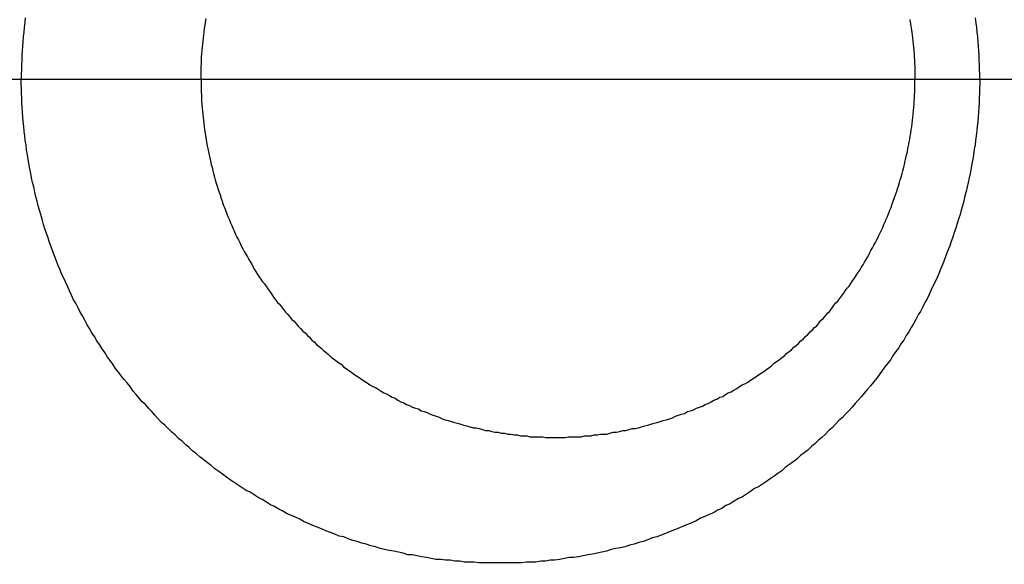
# Model space of a CAD drawing. Header units: millimetres. Extents: x -604189 to 881711, y -381903 to -7297.
# Tile 601 of 656: x -579625.75 to -579614.75, y -163260.54 to -163254.46. Entities that reach past the tile are written whole.
import ezdxf

# ---------------------------------------------------------------- set-up
doc = ezdxf.new("R2010")
doc.units = ezdxf.units.MM
doc.header["$LTSCALE"] = 100
for name, pattern in [('0.5_0.5', [1, 0.5, -0.5]), ('ACAD_ISO04W100', [30.5, 24, -3, 0.5, -3]), ('CENTER', [2, 1.25, -0.25, 0.25, -0.25])]:
    doc.linetypes.add(name, pattern=pattern)
doc.layers.get('Defpoints').update_dxf_attribs({"color": 30})
doc.layers.add('OPIS', color=7, linetype='Continuous')
doc.layers.add('strop osie', color=80, linetype='ACAD_ISO04W100', lineweight=5)
doc.styles.get("Standard").update_dxf_attribs({"font": 'romans.shx', "width": 0.5})
doc.dimstyles.new('1 50', dxfattribs={"dimtxt": 150, "dimasz": 80, "dimexe": 1, "dimexo": 1, "dimgap": 20, "dimtad": 1, "dimdec": 0, "dimlfac": 0.1, "dimtxsty": 'Standard', "dimblk": 'ARCHTICK', "dimcen": 200, "dimclrd": 2, "dimadec": 1, "dimazin": 0, "dimtfac": 1, "dimtdec": 0, "dimtmove": 0, "dimatfit": 3, "dimldrblk": 'ARCHTICK', "dimfxl": 120, "dimfxlon": 1, "dimtfill": 1, "dimarcsym": 0})

# ---------------------------------------------------------------- blocks, each defined once
blk = doc.blocks.new('_ArchTick')
at = {"layer": 'strop osie', "color": 0, "const_width": 0.15}
blk.add_lwpolyline([(-0.5, -0.5), (0.5, 0.5)], dxfattribs=at)
blk = doc.blocks.new('*D3294')
at = {"layer": 'Defpoints', "color": 0, "linetype": 'ByBlock', "lineweight": 5, "transparency": 16777216}
for p in [(-595783.126, -159420.303), (-593748.924, -159420.303), (-552118.935, -179940.303)]:
    blk.add_point(p, dxfattribs=at)
at = {"layer": 'OPIS', "color": 0, "linetype": 'Continuous', "lineweight": -2, "transparency": 16777216}
for p, q in [((-595723.126, -159420.303), (-595784.126, -159420.303)), ((-595723.126, -179940.303), (-595784.126, -179940.303))]:
    blk.add_line(p, q, dxfattribs=at)
at = {"layer": 'OPIS', "color": 2, "lineweight": -2, "transparency": 16777216}
blk.add_line((-595783.126, -179940.303), (-595783.126, -159420.303), dxfattribs=at)
at = {"layer": 'OPIS', "color": 2, "linetype": 'ByBlock', "lineweight": -2, "transparency": 16777216, "xscale": 80, "yscale": 80, "zscale": 80}
for p, rotation in [((-595783.126, -159420.303), 90), ((-595783.126, -179940.303), 270)]:
    blk.add_blockref('_ArchTick', p, dxfattribs=dict(at, rotation=rotation))
at = {"layer": 'OPIS', "color": 0, "linetype": 'ByBlock', "lineweight": 13, "transparency": 16777216, "insert": (-595878.126, -169680.303), "char_height": 150, "attachment_point": 5, "rotation": 90, "bg_fill": 3, "box_fill_scale": 1.1, "bg_fill_color": 256, "bg_fill_true_color": 13158600, "bg_fill_transparency": 0}
blk.add_mtext('2052', dxfattribs=at)

msp = doc.modelspace()

# ---------------------------------------------------------------- dimensions: what is measured, and where the dimension line sits
at = {"layer": 'OPIS', "color": 0, "linetype": 'ByBlock', "lineweight": 13}
dim = msp.add_linear_dim(base=(-595783.126, -159420.303), p1=(-552118.935, -179940.303), p2=(-593748.924, -159420.303), angle=90, dimstyle='1 50', override={"dimtmove": 1, "dimfxl": 60, "dimarcsym": 1}, dxfattribs=at)
dim.commit()
dim.dimension.update_dxf_attribs({"geometry": '*D3294', "text_midpoint": (-595878.126, -169680.303)})

# ---------------------------------------------------------------- next in the draw order: hatches: boundary and pattern name
at = {"layer": 'OPIS', "linetype": '0.5_0.5', "lineweight": 13}
h = msp.add_hatch(dxfattribs=at)
h.set_pattern_fill('ANSI37', color=0, scale=130)
h.set_pattern_definition([(45, (-597218.54, 256668.8), (-291.85832, 291.85832), []), (135, (-597218.54, 256668.8), (-291.85832, -291.85832), [])])
edge = h.paths.add_edge_path(flags=16)
edge.add_line((-570958.916, -168985.281), (-571058.916, -168985.281))
edge.add_line((-571058.916, -168985.281), (-572598.916, -168985.281))
edge.add_line((-572598.916, -168985.281), (-572598.915, -170470.3))
edge.add_line((-572598.915, -170470.3), (-570825.763, -170470.3))
edge.add_arc((-570508.916, -170339.099), 342.937, 180, 202.49364, ccw=False)
edge.add_arc((-570508.916, -170339.099), 342.937, 90, 180, ccw=False)
edge.add_line((-570508.916, -169996.163), (-570508.916, -169764.704))
edge.add_arc((-570058.916, -168985.281), 900, 180, 240, ccw=False)
edge = h.paths.add_edge_path(flags=17)
edge.add_line((-569358.915, -170085.281), (-569358.916, -168985.281))
edge.add_line((-569358.916, -168985.281), (-569358.917, -168985.281))
edge.add_line((-569358.917, -168985.281), (-569958.916, -168985.281))
edge.add_line((-569958.916, -168985.281), (-570058.916, -168985.281))
edge.add_line((-570058.916, -168985.281), (-570058.916, -168925.281))
edge.add_line((-570058.916, -168925.281), (-569958.916, -168925.281))
edge.add_line((-569958.916, -168925.281), (-569958.916, -168865.281))
edge.add_line((-569958.916, -168865.281), (-569358.916, -168865.281))
edge.add_line((-569358.916, -168865.281), (-569358.917, -166865.281))
edge.add_line((-569358.917, -166865.281), (-574098.917, -166865.286))
edge.add_line((-574098.917, -166865.286), (-574098.914, -171970.3))
edge.add_line((-574098.914, -171970.3), (-572608.913, -171970.3))
edge.add_line((-572608.913, -171970.3), (-571504.913, -170590.3))
edge.add_line((-571504.913, -170590.3), (-572718.915, -170590.3))
edge.add_line((-572718.915, -170590.3), (-572718.916, -168865.281))
edge.add_line((-572718.916, -168865.281), (-571058.916, -168865.281))
edge.add_line((-571058.916, -168865.281), (-571058.916, -168925.281))
edge.add_line((-571058.916, -168925.281), (-570958.916, -168925.281))
edge.add_line((-570958.916, -168925.281), (-570958.916, -168985.281))
edge.add_arc((-570058.916, -168985.281), 900, 180, 240)
edge.add_line((-570508.916, -169764.704), (-570508.916, -169996.163))
edge.add_arc((-570508.916, -170339.099), 342.937, 0, 90, ccw=False)
edge.add_arc((-570508.916, -170339.099), 342.937, 208.97989, 360, ccw=False)
edge.add_line((-570808.913, -170505.253), (-570808.913, -171171.086))
edge.add_arc((-570808.913, -171220.3), 49.214, 0, 90, ccw=False)
edge.add_arc((-570808.913, -171220.3), 49.214, 270, 360, ccw=False)
edge.add_line((-570808.913, -171269.514), (-570808.913, -171970.3))
edge.add_line((-570808.913, -171970.3), (-569358.914, -171970.3))
edge.add_line((-569358.914, -171970.3), (-569358.915, -170085.281))
h.paths.add_polyline_path([(-561118.924, -159870.303), (-590334.655, -159870.303), (-590334.655, -161470.303), (-562318.924, -161470.303), (-562318.924, -172095.292), (-561118.924, -172095.291), (-561118.924, -168350.303), (-552073.919, -168350.303), (-552073.92, -167150.303), (-561118.924, -167150.303)])
h.paths.add_polyline_path([(-572856.927, -169813.68), (-569451.07, -169813.68), (-569451.07, -169408.68), (-572856.927, -169408.68)], flags=16)
at = {"layer": 'OPIS', "linetype": 'ByBlock', "lineweight": 15}
h = msp.add_hatch(dxfattribs=at)
h.set_pattern_fill('ANSI37', color=0, scale=80, angle=45)
h.set_pattern_definition([(90, (-298582.96, 32475.8), (-254, 0), []), (180, (-298582.96, 32475.8), (-3e-14, -254), [])])
edge = h.paths.add_edge_path()
edge.add_arc((-579589.086, -167378.931), 50, 0, 90)
edge.add_line((-579589.086, -167328.931), (-579794.086, -167328.93))
edge.add_arc((-579794.086, -167378.93), 50, 89.9996, 180)
edge.add_line((-579844.086, -167378.93), (-579844.086, -167822.93))
edge.add_arc((-579794.086, -167822.93), 50, 180, 270)
edge.add_line((-579794.086, -167872.93), (-579589.085, -167872.931))
edge.add_arc((-579589.086, -167822.931), 50, 270.0014, 360)
edge.add_line((-579539.086, -167822.931), (-579539.086, -167378.931))
edge = h.paths.add_edge_path()
edge.add_arc((-579589.086, -167378.931), 50, 0, 90)
edge.add_line((-579589.086, -167328.931), (-579794.086, -167328.93))
edge.add_arc((-579794.086, -167378.93), 50, 89.9996, 180)
edge.add_line((-579844.086, -167378.93), (-579844.086, -167822.93))
edge.add_arc((-579794.086, -167822.93), 50, 180, 270)
edge.add_line((-579794.086, -167872.93), (-579589.085, -167872.931))
edge.add_arc((-579589.086, -167822.931), 50, 270.0014, 360)
edge.add_line((-579539.086, -167822.931), (-579539.086, -167378.931))
edge = h.paths.add_edge_path()
edge.add_line((-579899.087, -167300.93), (-579424.086, -167300.93))
edge.add_line((-579424.086, -167300.93), (-579424.086, -167900.93))
edge.add_line((-579424.086, -167900.93), (-579898.789, -167900.93))
edge.add_arc((-579899.086, -167892.935), 8, 180, 272.1285, ccw=False)
edge.add_line((-579907.086, -167892.935), (-579907.086, -167308.93))
edge.add_arc((-579899.086, -167308.93), 8, 90.0036, 180, ccw=False)
h.paths.add_polyline_path([(-581519.932, -164217.829), (-581520.004, -164223.092), (-581520.079, -164228.355), (-581520.156, -164233.617), (-581520.235, -164238.88), (-581520.318, -164244.143), (-581520.402, -164249.406), (-581520.489, -164254.669), (-581520.579, -164259.931), (-581520.671, -164265.194), (-581520.766, -164270.457), (-581520.863, -164275.719), (-581520.962, -164280.982), (-581521.064, -164286.244), (-581521.169, -164291.506), (-581521.276, -164296.769), (-581521.386, -164302.031), (-581521.498, -164307.293), (-581521.613, -164312.556), (-581521.73, -164317.818), (-581521.85, -164323.08), (-581521.972, -164328.342), (-581522.097, -164333.604), (-581522.225, -164338.866), (-581522.355, -164344.127), (-581522.488, -164349.389), (-581522.623, -164354.651), (-581522.76, -164359.913), (-581522.901, -164365.174), (-581523.043, -164370.436), (-581523.189, -164375.697), (-581523.337, -164380.958), (-581523.487, -164386.22), (-581523.64, -164391.481), (-581523.795, -164396.742), (-581523.953, -164402.003), (-581874.489, -164402.003), (-581874.664, -164396.198), (-581874.835, -164390.392), (-581875.003, -164384.587), (-581875.168, -164378.781), (-581875.329, -164372.976), (-581875.488, -164367.17), (-581875.643, -164361.364), (-581875.796, -164355.558), (-581875.945, -164349.752), (-581876.092, -164343.946), (-581876.235, -164338.14), (-581876.375, -164332.334), (-581876.512, -164326.527), (-581876.646, -164320.721), (-581876.777, -164314.914), (-581876.904, -164309.108), (-581877.029, -164303.301), (-581877.151, -164297.495), (-581877.269, -164291.688), (-581877.385, -164285.881), (-581877.497, -164280.074), (-581877.606, -164274.267), (-581877.713, -164268.461), (-581877.816, -164262.653), (-581877.916, -164256.846), (-581878.014, -164251.039), (-581878.108, -164245.232), (-581878.199, -164239.425), (-581878.287, -164233.618), (-581878.372, -164227.81), (-581878.454, -164222.003), (-581878.533, -164216.196), (-581878.609, -164210.388), (-581878.682, -164204.581), (-581878.751, -164198.773), (-581878.818, -164192.966), (-581878.881, -164187.158), (-581878.941, -164181.35), (-581878.997, -164175.543), (-581879.051, -164169.735), (-581879.101, -164163.927), (-581879.147, -164158.12), (-581879.191, -164152.312), (-581879.231, -164146.504), (-581879.267, -164140.696), (-581879.301, -164134.888), (-581879.332, -164129.081), (-581879.361, -164123.273), (-581879.388, -164117.465), (-581879.413, -164111.657), (-581879.437, -164105.849), (-581879.459, -164100.041), (-581879.475, -164094.233), (-581879.48, -164088.425), (-581879.472, -164082.617), (-581879.448, -164076.809), (-581879.406, -164071.002), (-581879.347, -164065.194), (-581879.269, -164059.387), (-581879.171, -164053.58), (-581879.054, -164047.773), (-581878.917, -164041.967), (-581878.759, -164036.161), (-581878.581, -164030.356), (-581878.381, -164024.551), (-581878.159, -164018.747), (-581877.914, -164012.944), (-581877.642, -164007.143), (-581877.341, -164001.342), (-581877.009, -163995.544), (-581876.642, -163989.748), (-581876.238, -163983.954), (-581875.795, -163978.163), (-581875.304, -163972.376), (-581874.753, -163966.594), (-581874.129, -163960.82), (-581873.419, -163955.056), (-581872.605, -163949.306), (-581871.67, -163943.574), (-581870.596, -163937.865), (-581869.362, -163932.188), (-581867.941, -163926.557), (-581866.302, -163920.987), (-581864.416, -163915.495), (-581862.246, -163910.11), (-581859.744, -163904.869), (-581856.869, -163899.824), (-581853.582, -163895.036), (-581849.851, -163890.591), (-581845.671, -163886.563), (-581841.105, -163882.977), (-581836.224, -163879.833), (-581831.097, -163877.106), (-581825.784, -163874.761), (-581820.336, -163872.759), (-581814.785, -163871.064), (-581809.154, -163869.636), (-581803.468, -163868.44), (-581797.747, -163867.44), (-581792, -163866.603), (-581786.235, -163865.9), (-581780.458, -163865.297), (-581774.674, -163864.778), (-581768.884, -163864.334), (-581763.088, -163863.958), (-581757.289, -163863.646), (-581751.486, -163863.39), (-581745.681, -163863.186), (-581739.874, -163863.026), (-581734.068, -163862.906), (-581728.26, -163862.819), (-581722.453, -163862.761), (-581716.645, -163862.725), (-581710.837, -163862.707), (-581705.029, -163862.7), (-581699.221, -163862.698), (-581693.958, -163862.699), (-581688.694, -163862.704), (-581683.431, -163862.718), (-581678.167, -163862.744), (-581672.904, -163862.788), (-581667.641, -163862.852), (-581662.379, -163862.942), (-581657.117, -163863.062), (-581651.856, -163863.215), (-581646.596, -163863.407), (-581641.337, -163863.64), (-581636.081, -163863.919), (-581630.828, -163864.249), (-581625.579, -163864.634), (-581620.334, -163865.078), (-581615.096, -163865.587), (-581609.864, -163866.17), (-581604.645, -163866.847), (-581599.442, -163867.642), (-581594.263, -163868.578), (-581589.115, -163869.676), (-581584.013, -163870.965), (-581578.971, -163872.474), (-581574.009, -163874.23), (-581569.153, -163876.259), (-581564.436, -163878.591), (-581559.896, -163881.253), (-581555.585, -163884.268), (-581551.554, -163887.652), (-581547.857, -163891.394), (-581544.534, -163895.471), (-581541.574, -163899.824), (-581538.952, -163904.387), (-581536.64, -163909.114), (-581534.606, -163913.968), (-581532.817, -163918.918), (-581531.241, -163923.939), (-581529.854, -163929.016), (-581528.636, -163934.137), (-581527.564, -163939.29), (-581526.619, -163944.467), (-581525.784, -163949.663), (-581525.048, -163954.875), (-581524.397, -163960.099), (-581523.818, -163965.33), (-581523.302, -163970.568), (-581522.84, -163975.811), (-581522.421, -163981.058), (-581522.037, -163986.308), (-581521.685, -163991.559), (-581521.363, -163996.813), (-581521.067, -164002.068), (-581520.796, -164007.324), (-581520.549, -164012.582), (-581520.322, -164017.84), (-581520.116, -164023.1), (-581519.928, -164028.36), (-581519.759, -164033.621), (-581519.607, -164038.882), (-581519.472, -164044.144), (-581519.354, -164049.406), (-581519.252, -164054.668), (-581519.166, -164059.931), (-581519.096, -164065.194), (-581519.041, -164070.457), (-581519.001, -164075.72), (-581518.976, -164080.984), (-581518.964, -164086.247), (-581518.964, -164091.51), (-581518.974, -164096.774), (-581518.991, -164102.037), (-581519.012, -164107.301), (-581519.034, -164112.564), (-581519.057, -164117.828), (-581519.081, -164123.091), (-581519.107, -164128.354), (-581519.135, -164133.618), (-581519.165, -164138.881), (-581519.197, -164144.144), (-581519.232, -164149.408), (-581519.269, -164154.671), (-581519.31, -164159.934), (-581519.353, -164165.198), (-581519.399, -164170.461), (-581519.447, -164175.724), (-581519.498, -164180.987), (-581519.552, -164186.25), (-581519.609, -164191.513), (-581519.668, -164196.777), (-581519.73, -164202.04), (-581519.795, -164207.303), (-581519.862, -164212.566)])
h.paths.add_polyline_path([(-582118.924, -164407.051), (-579418.924, -164407.051), (-579418.924, -162910.783), (-582118.924, -162910.783)])
h.paths.add_polyline_path([(-581950.717, -164839.225), (-581944.91, -164839.127), (-581939.103, -164839.033), (-581933.295, -164838.942), (-581927.488, -164838.854), (-581921.681, -164838.769), (-581915.873, -164838.687), (-581910.066, -164838.608), (-581904.259, -164838.532), (-581898.451, -164838.459), (-581892.644, -164838.39), (-581886.836, -164838.323), (-581881.028, -164838.26), (-581875.221, -164838.2), (-581869.413, -164838.144), (-581863.605, -164838.09), (-581857.798, -164838.04), (-581851.99, -164837.994), (-581846.182, -164837.95), (-581840.374, -164837.91), (-581834.567, -164837.874), (-581828.759, -164837.84), (-581822.951, -164837.809), (-581817.143, -164837.78), (-581811.335, -164837.753), (-581805.527, -164837.728), (-581799.719, -164837.704), (-581793.912, -164837.682), (-581788.104, -164837.666), (-581782.296, -164837.661), (-581776.488, -164837.669), (-581770.68, -164837.693), (-581764.872, -164837.735), (-581759.065, -164837.794), (-581753.257, -164837.872), (-581747.45, -164837.97), (-581741.643, -164838.087), (-581735.837, -164838.224), (-581730.031, -164838.382), (-581724.226, -164838.56), (-581718.422, -164838.76), (-581712.618, -164838.982), (-581706.815, -164839.227), (-581701.013, -164839.499), (-581695.213, -164839.8), (-581689.415, -164840.132), (-581683.618, -164840.499), (-581677.825, -164840.903), (-581672.034, -164841.346), (-581666.246, -164841.837), (-581660.465, -164842.388), (-581654.691, -164843.012), (-581648.927, -164843.722), (-581643.176, -164844.536), (-581637.444, -164845.471), (-581631.736, -164846.545), (-581626.059, -164847.779), (-581620.428, -164849.2), (-581614.858, -164850.839), (-581609.366, -164852.725), (-581603.98, -164854.895), (-581598.739, -164857.397), (-581593.694, -164860.272), (-581588.906, -164863.559), (-581584.462, -164867.29), (-581580.433, -164871.47), (-581576.847, -164876.036), (-581573.704, -164880.917), (-581570.976, -164886.044), (-581568.631, -164891.357), (-581566.63, -164896.805), (-581564.934, -164902.356), (-581563.507, -164907.987), (-581562.31, -164913.673), (-581561.31, -164919.394), (-581560.474, -164925.141), (-581559.77, -164930.906), (-581559.168, -164936.683), (-581558.648, -164942.467), (-581558.204, -164948.257), (-581557.829, -164954.053), (-581557.516, -164959.852), (-581557.261, -164965.655), (-581557.056, -164971.46), (-581556.897, -164977.267), (-581556.776, -164983.073), (-581556.69, -164988.881), (-581556.631, -164994.688), (-581556.596, -165000.496), (-581556.577, -165006.304), (-581556.57, -165012.112), (-581556.569, -165017.92), (-581556.57, -165023.183), (-581556.575, -165028.447), (-581556.588, -165033.71), (-581556.615, -165038.974), (-581556.658, -165044.237), (-581556.723, -165049.5), (-581556.813, -165054.762), (-581556.932, -165060.024), (-581557.086, -165065.285), (-581557.277, -165070.545), (-581557.51, -165075.804), (-581557.79, -165081.06), (-581558.119, -165086.313), (-581558.504, -165091.562), (-581558.949, -165096.807), (-581559.458, -165102.045), (-581560.04, -165107.276), (-581560.717, -165112.496), (-581561.513, -165117.699), (-581562.448, -165122.878), (-581563.547, -165128.026), (-581564.836, -165133.128), (-581566.345, -165138.17), (-581568.1, -165143.132), (-581570.129, -165147.988), (-581572.461, -165152.705), (-581575.123, -165157.245), (-581578.139, -165161.556), (-581581.522, -165165.587), (-581585.265, -165169.284), (-581589.342, -165172.607), (-581593.694, -165175.567), (-581598.257, -165178.189), (-581602.985, -165180.501), (-581607.838, -165182.535), (-581612.788, -165184.324), (-581617.81, -165185.9), (-581622.887, -165187.287), (-581628.007, -165188.505), (-581633.16, -165189.577), (-581638.337, -165190.522), (-581643.534, -165191.357), (-581648.746, -165192.093), (-581653.969, -165192.744), (-581659.201, -165193.323), (-581664.439, -165193.839), (-581669.682, -165194.301), (-581674.929, -165194.72), (-581680.178, -165195.104), (-581685.43, -165195.456), (-581690.683, -165195.778), (-581695.938, -165196.074), (-581701.195, -165196.345), (-581706.452, -165196.592), (-581711.711, -165196.819), (-581716.97, -165197.025), (-581722.23, -165197.213), (-581727.491, -165197.382), (-581732.752, -165197.534), (-581738.014, -165197.669), (-581743.276, -165197.787), (-581748.539, -165197.889), (-581753.801, -165197.975), (-581759.064, -165198.045), (-581764.327, -165198.1), (-581769.591, -165198.14), (-581774.854, -165198.165), (-581780.118, -165198.177), (-581785.381, -165198.177), (-581790.644, -165198.167), (-581795.908, -165198.15), (-581801.171, -165198.129), (-581806.435, -165198.107), (-581811.698, -165198.084), (-581816.961, -165198.06), (-581822.225, -165198.034), (-581827.488, -165198.006), (-581832.752, -165197.976), (-581838.015, -165197.944), (-581843.278, -165197.909), (-581848.541, -165197.872), (-581853.805, -165197.831), (-581859.068, -165197.788), (-581864.331, -165197.742), (-581869.594, -165197.694), (-581874.858, -165197.643), (-581880.121, -165197.589), (-581885.384, -165197.532), (-581890.647, -165197.473), (-581895.91, -165197.411), (-581901.173, -165197.346), (-581906.436, -165197.279), (-581911.699, -165197.209), (-581916.962, -165197.137), (-581922.225, -165197.062), (-581927.488, -165196.985), (-581932.751, -165196.906), (-581938.014, -165196.823), (-581943.276, -165196.739), (-581948.539, -165196.652), (-581953.802, -165196.562), (-581959.064, -165196.47), (-581964.327, -165196.375), (-581969.59, -165196.278), (-581974.852, -165196.179), (-581980.115, -165196.077), (-581985.377, -165195.972), (-581990.639, -165195.865), (-581995.902, -165195.755), (-582001.164, -165195.643), (-582006.426, -165195.528), (-582011.688, -165195.411), (-582016.95, -165195.291), (-582022.212, -165195.169), (-582027.474, -165195.044), (-582032.736, -165194.916), (-582037.998, -165194.786), (-582043.26, -165194.653), (-582048.521, -165194.518), (-582053.783, -165194.381), (-582059.045, -165194.24), (-582064.306, -165194.098), (-582069.568, -165193.952), (-582074.829, -165193.804), (-582080.09, -165193.654), (-582085.351, -165193.501), (-582090.613, -165193.346), (-582095.874, -165193.188), (-582095.874, -164842.652), (-582090.068, -164842.477), (-582084.263, -164842.306), (-582078.457, -164842.138), (-582072.652, -164841.973), (-582066.846, -164841.812), (-582061.04, -164841.653), (-582055.235, -164841.498), (-582049.429, -164841.345), (-582043.623, -164841.196), (-582037.817, -164841.049), (-582032.01, -164840.906), (-582026.204, -164840.766), (-582020.398, -164840.629), (-582014.591, -164840.495), (-582008.785, -164840.364), (-582002.978, -164840.237), (-581997.172, -164840.112), (-581991.365, -164839.99), (-581985.558, -164839.872), (-581979.752, -164839.756), (-581973.945, -164839.644), (-581968.138, -164839.535), (-581962.331, -164839.428), (-581956.524, -164839.325)])
edge = h.paths.add_edge_path()
edge.add_arc((-581748.924, -162268.543), 50, 0, 90.0004)
edge.add_line((-581748.924, -162218.543), (-581953.924, -162218.545))
edge.add_arc((-581953.924, -162268.545), 50, 90.0009, 180)
edge.add_line((-582003.924, -162268.545), (-582003.924, -162712.545))
edge.add_arc((-581953.924, -162712.545), 50, 180, 270.0022)
edge.add_line((-581953.922, -162762.545), (-581748.923, -162762.543))
edge.add_arc((-581748.924, -162712.543), 50, 270.0009, 360)
edge.add_line((-581698.924, -162712.543), (-581698.924, -162268.543))
edge = h.paths.add_edge_path()
edge.add_arc((-581748.924, -161668.543), 50, 0, 90.0004)
edge.add_line((-581748.924, -161618.543), (-581953.924, -161618.545))
edge.add_arc((-581953.924, -161668.545), 50, 90.0009, 180)
edge.add_line((-582003.924, -161668.545), (-582003.924, -162112.545))
edge.add_arc((-581953.924, -162112.545), 50, 180, 270.0022)
edge.add_line((-581953.922, -162162.545), (-581748.923, -162162.543))
edge.add_arc((-581748.924, -162112.543), 50, 270.0009, 360)
edge.add_line((-581698.924, -162112.543), (-581698.924, -161668.543))
h.paths.add_polyline_path([(-582118.924, -162790.543), (-579418.924, -162790.543), (-579418.924, -161590.543), (-582118.924, -161590.543)])
edge = h.paths.add_edge_path()
edge.add_arc((-579794.086, -168270.003), 50, 89.9996, 180)
edge.add_line((-579844.086, -168270.003), (-579844.086, -168714.003))
edge.add_arc((-579794.086, -168714.003), 50, 180, 270)
edge.add_line((-579794.086, -168764.003), (-579589.085, -168764.004))
edge.add_arc((-579589.086, -168714.004), 50, 270.0014, 360)
edge.add_line((-579539.086, -168714.004), (-579539.086, -168270.004))
edge.add_arc((-579589.086, -168270.004), 50, 0, 90)
edge.add_line((-579589.086, -168220.004), (-579794.086, -168220.003))
edge = h.paths.add_edge_path()
edge.add_arc((-579589.086, -169161.078), 50, 0, 90)
edge.add_line((-579589.086, -169111.078), (-579794.086, -169111.076))
edge.add_arc((-579794.086, -169161.076), 50, 89.9996, 180)
edge.add_line((-579844.086, -169161.076), (-579844.086, -169605.076))
edge.add_arc((-579794.086, -169605.076), 50, 180, 270)
edge.add_line((-579794.086, -169655.076), (-579589.085, -169655.078))
edge.add_arc((-579589.086, -169605.078), 50, 270.0014, 360)
edge.add_line((-579539.086, -169605.078), (-579539.086, -169161.078))
edge = h.paths.add_edge_path()
edge.add_arc((-579794.086, -170052.15), 50, 89.9996, 180)
edge.add_line((-579844.086, -170052.15), (-579844.086, -170496.15))
edge.add_arc((-579794.086, -170496.15), 50, 180, 270)
edge.add_line((-579794.086, -170546.15), (-579589.085, -170546.151))
edge.add_arc((-579589.086, -170496.151), 50, 270.0014, 360)
edge.add_line((-579539.086, -170496.151), (-579539.086, -170052.151))
edge.add_arc((-579589.086, -170052.151), 50, 0, 90)
edge.add_line((-579589.086, -170002.151), (-579794.086, -170002.15))
edge = h.paths.add_edge_path()
edge.add_arc((-579794.086, -170943.223), 50, 89.9996, 180)
edge.add_line((-579844.086, -170943.223), (-579844.086, -171387.223))
edge.add_arc((-579794.086, -171387.223), 50, 180, 270)
edge.add_line((-579794.086, -171437.223), (-579589.085, -171437.224))
edge.add_arc((-579589.086, -171387.224), 50, 270.0014, 360)
edge.add_line((-579539.086, -171387.224), (-579539.086, -170943.224))
edge.add_arc((-579589.086, -170943.224), 50, 0, 90)
edge.add_line((-579589.086, -170893.224), (-579794.086, -170893.223))
h.paths.add_polyline_path([(-579418.924, -164527.291), (-582118.924, -164527.291), (-582118.924, -171970.3), (-579418.924, -171970.3)])

# ---------------------------------------------------------------- next in the draw order: linework, layer by layer
at = {"color": 0}
for points in [[(-579625.691, -163254.436, 0), (-579625.697, -163254.486, 0), (-579625.703, -163254.546, 0), (-579625.709, -163254.596, 0), (-579625.714, -163254.646, 0), (-579625.718, -163254.706, 0), (-579625.722, -163254.756, 0), (-579625.726, -163254.806, 0), (-579625.729, -163254.856, 0), (-579625.731, -163254.916, 0), (-579625.733, -163254.966, 0), (-579625.735, -163255.016, 0), (-579625.736, -163255.066, 0), (-579625.736, -163255.126, 0)], [(-579623.728, -163255.126, 0), (-579623.728, -163255.086, 0), (-579623.728, -163255.056, 0), (-579623.727, -163255.016, 0), (-579623.726, -163254.986, 0), (-579623.724, -163254.946, 0), (-579623.723, -163254.906, 0), (-579623.721, -163254.876, 0), (-579623.718, -163254.836, 0), (-579623.715, -163254.806, 0), (-579623.712, -163254.766, 0), (-579623.709, -163254.736, 0), (-579623.705, -163254.696, 0), (-579623.701, -163254.666, 0), (-579623.697, -163254.626, 0), (-579623.693, -163254.596, 0), (-579623.688, -163254.556, 0), (-579623.682, -163254.516, 0), (-579623.677, -163254.486, 0), (-579623.671, -163254.446, 0)], [(-579615.81, -163254.456, 0), (-579615.804, -163254.486, 0), (-579615.798, -163254.526, 0), (-579615.793, -163254.556, 0), (-579615.788, -163254.596, 0), (-579615.783, -163254.626, 0), (-579615.779, -163254.666, 0), (-579615.775, -163254.696, 0), (-579615.771, -163254.736, 0), (-579615.768, -163254.766, 0), (-579615.765, -163254.806, 0), (-579615.762, -163254.836, 0), (-579615.76, -163254.876, 0), (-579615.757, -163254.906, 0), (-579615.756, -163254.946, 0), (-579615.754, -163254.986, 0), (-579615.753, -163255.016, 0), (-579615.752, -163255.056, 0), (-579615.752, -163255.086, 0), (-579615.752, -163255.126, 0)], [(-579615.027, -163255.126, 0), (-579615.028, -163255.066, 0), (-579615.029, -163255.016, 0), (-579615.03, -163254.966, 0), (-579615.033, -163254.916, 0), (-579615.035, -163254.856, 0), (-579615.038, -163254.806, 0), (-579615.042, -163254.756, 0), (-579615.046, -163254.706, 0), (-579615.051, -163254.646, 0), (-579615.056, -163254.596, 0), (-579615.061, -163254.546, 0), (-579615.068, -163254.496, 0), (-579615.074, -163254.436, 0)], [(-579615.027, -163255.126, 0), (-579615.028, -163255.176, 0), (-579615.029, -163255.226, 0), (-579615.03, -163255.276, 0), (-579615.033, -163255.336, 0), (-579615.035, -163255.386, 0), (-579615.038, -163255.436, 0), (-579615.042, -163255.486, 0), (-579615.046, -163255.546, 0), (-579615.051, -163255.596, 0), (-579615.056, -163255.646, 0), (-579615.061, -163255.696, 0), (-579615.068, -163255.756, 0), (-579615.074, -163255.806, 0), (-579615.081, -163255.856, 0), (-579615.089, -163255.906, 0), (-579615.097, -163255.966, 0), (-579615.106, -163256.016, 0), (-579615.115, -163256.066, 0), (-579615.125, -163256.116, 0), (-579615.135, -163256.176, 0), (-579615.145, -163256.226, 0), (-579615.157, -163256.276, 0), (-579615.168, -163256.326, 0), (-579615.18, -163256.376, 0), (-579615.193, -163256.426, 0), (-579615.206, -163256.486, 0), (-579615.22, -163256.536, 0), (-579615.234, -163256.586, 0), (-579615.248, -163256.636, 0), (-579615.264, -163256.686, 0), (-579615.279, -163256.736, 0), (-579615.295, -163256.786, 0), (-579615.312, -163256.836, 0), (-579615.329, -163256.886, 0), (-579615.346, -163256.936, 0), (-579615.364, -163256.986, 0), (-579615.383, -163257.036, 0), (-579615.402, -163257.086, 0), (-579615.421, -163257.136, 0), (-579615.441, -163257.186, 0), (-579615.461, -163257.236, 0), (-579615.482, -163257.286, 0), (-579615.503, -163257.336, 0), (-579615.525, -163257.386, 0), (-579615.547, -163257.426, 0), (-579615.57, -163257.476, 0), (-579615.593, -163257.526, 0), (-579615.617, -163257.576, 0), (-579615.641, -163257.616, 0), (-579615.665, -163257.666, 0), (-579615.69, -163257.716, 0), (-579615.716, -163257.756, 0), (-579615.742, -163257.806, 0), (-579615.768, -163257.856, 0), (-579615.795, -163257.896, 0), (-579615.822, -163257.946, 0), (-579615.85, -163257.986, 0), (-579615.878, -163258.036, 0), (-579615.906, -163258.076, 0), (-579615.935, -163258.126, 0), (-579615.965, -163258.166, 0), (-579615.995, -163258.206, 0), (-579616.025, -163258.256, 0), (-579616.056, -163258.296, 0), (-579616.087, -163258.336, 0), (-579616.118, -163258.376, 0), (-579616.15, -163258.426, 0), (-579616.183, -163258.466, 0), (-579616.215, -163258.506, 0), (-579616.248, -163258.546, 0), (-579616.282, -163258.586, 0), (-579616.316, -163258.626, 0), (-579616.35, -163258.666, 0), (-579616.385, -163258.706, 0), (-579616.42, -163258.746, 0), (-579616.455, -163258.786, 0), (-579616.491, -163258.826, 0), (-579616.527, -163258.866, 0), (-579616.564, -163258.906, 0), (-579616.601, -163258.936, 0), (-579616.638, -163258.976, 0), (-579616.676, -163259.016, 0), (-579616.714, -163259.046, 0), (-579616.752, -163259.086, 0), (-579616.791, -163259.126, 0), (-579616.83, -163259.156, 0), (-579616.87, -163259.196, 0), (-579616.909, -163259.226, 0), (-579616.949, -163259.266, 0), (-579616.99, -163259.296, 0), (-579617.031, -163259.326, 0), (-579617.072, -163259.366, 0), (-579617.113, -163259.396, 0), (-579617.155, -163259.426, 0), (-579617.197, -163259.456, 0), (-579617.239, -163259.496, 0), (-579617.282, -163259.526, 0), (-579617.325, -163259.556, 0), (-579617.368, -163259.586, 0), (-579617.412, -163259.616, 0), (-579617.456, -163259.646, 0), (-579617.5, -163259.676, 0), (-579617.545, -163259.696, 0), (-579617.589, -163259.726, 0), (-579617.634, -163259.756, 0), (-579617.68, -163259.786, 0), (-579617.725, -163259.806, 0), (-579617.771, -163259.836, 0), (-579617.817, -163259.866, 0), (-579617.864, -163259.886, 0), (-579617.91, -163259.916, 0), (-579617.957, -163259.936, 0), (-579618.004, -163259.966, 0), (-579618.051, -163259.986, 0), (-579618.099, -163260.006, 0), (-579618.147, -163260.026, 0), (-579618.195, -163260.056, 0), (-579618.243, -163260.076, 0), (-579618.292, -163260.096, 0), (-579618.34, -163260.116, 0), (-579618.389, -163260.136, 0), (-579618.438, -163260.156, 0), (-579618.488, -163260.176, 0), (-579618.537, -163260.196, 0), (-579618.587, -163260.216, 0), (-579618.637, -163260.236, 0), (-579618.687, -163260.246, 0), (-579618.737, -163260.266, 0), (-579618.788, -163260.286, 0), (-579618.838, -163260.296, 0), (-579618.889, -163260.316, 0), (-579618.94, -163260.326, 0), (-579618.991, -163260.346, 0), (-579619.043, -163260.356, 0), (-579619.094, -163260.366, 0), (-579619.146, -163260.376, 0), (-579619.197, -163260.396, 0), (-579619.249, -163260.406, 0), (-579619.301, -163260.416, 0), (-579619.354, -163260.426, 0), (-579619.406, -163260.436, 0), (-579619.458, -163260.446, 0), (-579619.511, -163260.456, 0), (-579619.563, -163260.466, 0), (-579619.616, -163260.466, 0), (-579619.668, -163260.476, 0), (-579619.721, -163260.486, 0), (-579619.774, -163260.496, 0), (-579619.827, -163260.496, 0), (-579619.88, -163260.506, 0), (-579619.933, -163260.506, 0), (-579619.986, -163260.516, 0), (-579620.039, -163260.516, 0), (-579620.093, -163260.516, 0), (-579620.146, -163260.526, 0), (-579620.199, -163260.526, 0), (-579620.252, -163260.526, 0), (-579620.306, -163260.526, 0), (-579620.359, -163260.526, 0), (-579620.412, -163260.526, 0), (-579620.466, -163260.526, 0), (-579620.519, -163260.526, 0), (-579620.572, -163260.526, 0), (-579620.625, -163260.526, 0), (-579620.679, -163260.516, 0), (-579620.732, -163260.516, 0), (-579620.785, -163260.516, 0), (-579620.838, -163260.506, 0), (-579620.891, -163260.506, 0), (-579620.944, -163260.496, 0), (-579620.997, -163260.496, 0), (-579621.05, -163260.486, 0), (-579621.103, -163260.486, 0), (-579621.155, -163260.476, 0), (-579621.208, -163260.466, 0), (-579621.26, -163260.456, 0), (-579621.313, -163260.446, 0), (-579621.365, -163260.436, 0), (-579621.417, -163260.436, 0), (-579621.469, -163260.416, 0), (-579621.521, -163260.406, 0), (-579621.573, -163260.396, 0), (-579621.625, -163260.386, 0), (-579621.677, -163260.376, 0), (-579621.728, -163260.366, 0), (-579621.779, -163260.346, 0), (-579621.83, -163260.336, 0), (-579621.881, -163260.316, 0), (-579621.932, -163260.306, 0), (-579621.983, -163260.286, 0), (-579622.033, -163260.276, 0), (-579622.083, -163260.256, 0), (-579622.133, -163260.236, 0), (-579622.183, -163260.226, 0), (-579622.233, -163260.206, 0), (-579622.282, -163260.186, 0), (-579622.332, -163260.166, 0), (-579622.381, -163260.146, 0), (-579622.43, -163260.126, 0), (-579622.478, -163260.106, 0), (-579622.527, -163260.086, 0), (-579622.575, -163260.066, 0), (-579622.623, -163260.036, 0), (-579622.671, -163260.016, 0), (-579622.718, -163259.996, 0), (-579622.766, -163259.976, 0), (-579622.813, -163259.946, 0), (-579622.859, -163259.926, 0), (-579622.906, -163259.896, 0), (-579622.952, -163259.876, 0), (-579622.998, -163259.846, 0), (-579623.044, -163259.816, 0), (-579623.09, -163259.796, 0), (-579623.135, -163259.766, 0), (-579623.18, -163259.736, 0), (-579623.225, -163259.716, 0), (-579623.269, -163259.686, 0), (-579623.313, -163259.656, 0), (-579623.357, -163259.626, 0), (-579623.401, -163259.596, 0), (-579623.444, -163259.566, 0), (-579623.487, -163259.536, 0), (-579623.53, -163259.506, 0), (-579623.572, -163259.476, 0), (-579623.614, -163259.436, 0), (-579623.656, -163259.406, 0), (-579623.697, -163259.376, 0), (-579623.738, -163259.346, 0), (-579623.779, -163259.306, 0), (-579623.819, -163259.276, 0), (-579623.86, -163259.236, 0), (-579623.899, -163259.206, 0), (-579623.939, -163259.166, 0), (-579623.978, -163259.136, 0), (-579624.017, -163259.096, 0), (-579624.055, -163259.066, 0), (-579624.093, -163259.026, 0), (-579624.131, -163258.986, 0), (-579624.168, -163258.956, 0), (-579624.205, -163258.916, 0), (-579624.242, -163258.876, 0), (-579624.278, -163258.836, 0), (-579624.314, -163258.796, 0), (-579624.349, -163258.756, 0), (-579624.384, -163258.726, 0), (-579624.419, -163258.686, 0), (-579624.453, -163258.646, 0), (-579624.487, -163258.606, 0), (-579624.52, -163258.556, 0), (-579624.554, -163258.516, 0), (-579624.586, -163258.476, 0), (-579624.619, -163258.436, 0), (-579624.651, -163258.396, 0), (-579624.682, -163258.356, 0), (-579624.713, -163258.306, 0), (-579624.744, -163258.266, 0), (-579624.774, -163258.226, 0), (-579624.804, -163258.176, 0), (-579624.833, -163258.136, 0), (-579624.862, -163258.086, 0), (-579624.89, -163258.046, 0), (-579624.918, -163257.996, 0), (-579624.946, -163257.956, 0), (-579624.973, -163257.906, 0), (-579625, -163257.866, 0), (-579625.026, -163257.816, 0), (-579625.052, -163257.766, 0), (-579625.077, -163257.726, 0), (-579625.102, -163257.676, 0), (-579625.127, -163257.626, 0), (-579625.151, -163257.586, 0), (-579625.174, -163257.536, 0), (-579625.197, -163257.486, 0), (-579625.22, -163257.436, 0), (-579625.242, -163257.386, 0), (-579625.264, -163257.336, 0), (-579625.285, -163257.296, 0), (-579625.305, -163257.246, 0), (-579625.326, -163257.196, 0), (-579625.345, -163257.146, 0), (-579625.365, -163257.096, 0), (-579625.384, -163257.046, 0), (-579625.402, -163256.996, 0), (-579625.42, -163256.946, 0), (-579625.437, -163256.896, 0), (-579625.454, -163256.846, 0), (-579625.471, -163256.796, 0), (-579625.487, -163256.746, 0), (-579625.502, -163256.686, 0), (-579625.517, -163256.636, 0), (-579625.532, -163256.586, 0), (-579625.546, -163256.536, 0), (-579625.559, -163256.486, 0), (-579625.572, -163256.436, 0), (-579625.585, -163256.386, 0), (-579625.597, -163256.326, 0), (-579625.609, -163256.276, 0), (-579625.62, -163256.226, 0), (-579625.63, -163256.176, 0), (-579625.64, -163256.126, 0), (-579625.65, -163256.066, 0), (-579625.659, -163256.016, 0), (-579625.668, -163255.966, 0), (-579625.676, -163255.916, 0), (-579625.683, -163255.856, 0), (-579625.691, -163255.806, 0), (-579625.697, -163255.756, 0), (-579625.703, -163255.706, 0), (-579625.709, -163255.646, 0), (-579625.714, -163255.596, 0), (-579625.718, -163255.546, 0), (-579625.722, -163255.486, 0), (-579625.726, -163255.436, 0), (-579625.729, -163255.386, 0), (-579625.731, -163255.336, 0), (-579625.733, -163255.276, 0), (-579625.735, -163255.226, 0), (-579625.736, -163255.176, 0), (-579625.736, -163255.126, 0)], [(-579623.728, -163255.126, 0), (-579623.728, -163255.156, 0), (-579623.728, -163255.196, 0), (-579623.727, -163255.226, 0), (-579623.726, -163255.266, 0), (-579623.724, -163255.296, 0), (-579623.723, -163255.336, 0), (-579623.721, -163255.366, 0), (-579623.718, -163255.406, 0), (-579623.715, -163255.446, 0), (-579623.712, -163255.476, 0), (-579623.709, -163255.516, 0), (-579623.705, -163255.546, 0), (-579623.701, -163255.586, 0), (-579623.697, -163255.616, 0), (-579623.693, -163255.656, 0), (-579623.688, -163255.686, 0), (-579623.682, -163255.726, 0), (-579623.677, -163255.756, 0), (-579623.671, -163255.796, 0), (-579623.665, -163255.826, 0), (-579623.659, -163255.866, 0), (-579623.652, -163255.896, 0), (-579623.645, -163255.936, 0), (-579623.637, -163255.966, 0), (-579623.63, -163256.006, 0), (-579623.622, -163256.036, 0), (-579623.614, -163256.076, 0), (-579623.605, -163256.106, 0), (-579623.596, -163256.146, 0), (-579623.587, -163256.176, 0), (-579623.577, -163256.216, 0), (-579623.568, -163256.246, 0), (-579623.558, -163256.286, 0), (-579623.547, -163256.316, 0), (-579623.537, -163256.356, 0), (-579623.526, -163256.386, 0), (-579623.514, -163256.416, 0), (-579623.503, -163256.456, 0), (-579623.491, -163256.486, 0), (-579623.479, -163256.526, 0), (-579623.466, -163256.556, 0), (-579623.454, -163256.586, 0), (-579623.44, -163256.626, 0), (-579623.427, -163256.656, 0), (-579623.414, -163256.686, 0), (-579623.4, -163256.726, 0), (-579623.385, -163256.756, 0), (-579623.371, -163256.786, 0), (-579623.356, -163256.816, 0), (-579623.341, -163256.856, 0), (-579623.326, -163256.886, 0), (-579623.31, -163256.916, 0), (-579623.294, -163256.946, 0), (-579623.278, -163256.986, 0), (-579623.261, -163257.016, 0), (-579623.245, -163257.046, 0), (-579623.228, -163257.076, 0), (-579623.21, -163257.106, 0), (-579623.193, -163257.136, 0), (-579623.175, -163257.166, 0), (-579623.156, -163257.196, 0), (-579623.138, -163257.236, 0), (-579623.119, -163257.266, 0), (-579623.1, -163257.296, 0), (-579623.081, -163257.326, 0), (-579623.061, -163257.356, 0), (-579623.041, -163257.386, 0), (-579623.021, -163257.406, 0), (-579623.001, -163257.436, 0), (-579622.98, -163257.466, 0), (-579622.959, -163257.496, 0), (-579622.938, -163257.526, 0), (-579622.917, -163257.556, 0), (-579622.895, -163257.586, 0), (-579622.873, -163257.616, 0), (-579622.851, -163257.636, 0), (-579622.828, -163257.666, 0), (-579622.806, -163257.696, 0), (-579622.783, -163257.726, 0), (-579622.76, -163257.746, 0), (-579622.736, -163257.776, 0), (-579622.713, -163257.806, 0), (-579622.689, -163257.826, 0), (-579622.665, -163257.856, 0), (-579622.64, -163257.886, 0), (-579622.616, -163257.906, 0), (-579622.591, -163257.936, 0), (-579622.566, -163257.956, 0), (-579622.54, -163257.986, 0), (-579622.515, -163258.006, 0), (-579622.489, -163258.036, 0), (-579622.463, -163258.056, 0), (-579622.437, -163258.086, 0), (-579622.41, -163258.106, 0), (-579622.384, -163258.126, 0), (-579622.357, -163258.156, 0), (-579622.33, -163258.176, 0), (-579622.303, -163258.196, 0), (-579622.275, -163258.226, 0), (-579622.248, -163258.246, 0), (-579622.22, -163258.266, 0), (-579622.192, -163258.286, 0), (-579622.163, -163258.306, 0), (-579622.135, -163258.336, 0), (-579622.106, -163258.356, 0), (-579622.077, -163258.376, 0), (-579622.048, -163258.396, 0), (-579622.019, -163258.416, 0), (-579621.99, -163258.436, 0), (-579621.96, -163258.456, 0), (-579621.93, -163258.476, 0), (-579621.9, -163258.496, 0), (-579621.87, -163258.516, 0), (-579621.84, -163258.536, 0), (-579621.81, -163258.556, 0), (-579621.779, -163258.566, 0), (-579621.748, -163258.586, 0), (-579621.717, -163258.606, 0), (-579621.686, -163258.626, 0), (-579621.655, -163258.636, 0), (-579621.623, -163258.656, 0), (-579621.591, -163258.676, 0), (-579621.56, -163258.686, 0), (-579621.528, -163258.706, 0), (-579621.496, -163258.726, 0), (-579621.463, -163258.736, 0), (-579621.431, -163258.756, 0), (-579621.399, -163258.766, 0), (-579621.366, -163258.786, 0), (-579621.333, -163258.796, 0), (-579621.3, -163258.806, 0), (-579621.267, -163258.826, 0), (-579621.234, -163258.836, 0), (-579621.201, -163258.846, 0), (-579621.167, -163258.866, 0), (-579621.134, -163258.876, 0), (-579621.1, -163258.886, 0), (-579621.066, -163258.896, 0), (-579621.033, -163258.916, 0), (-579620.999, -163258.926, 0), (-579620.965, -163258.936, 0), (-579620.93, -163258.946, 0), (-579620.896, -163258.956, 0), (-579620.862, -163258.966, 0), (-579620.827, -163258.976, 0), (-579620.793, -163258.986, 0), (-579620.758, -163258.996, 0), (-579620.724, -163259.006, 0), (-579620.689, -163259.016, 0), (-579620.654, -163259.016, 0), (-579620.619, -163259.026, 0), (-579620.584, -163259.036, 0), (-579620.549, -163259.046, 0), (-579620.514, -163259.046, 0), (-579620.479, -163259.056, 0), (-579620.444, -163259.066, 0), (-579620.408, -163259.066, 0), (-579620.373, -163259.076, 0), (-579620.337, -163259.076, 0), (-579620.302, -163259.086, 0), (-579620.266, -163259.086, 0), (-579620.231, -163259.096, 0), (-579620.195, -163259.096, 0), (-579620.16, -163259.106, 0), (-579620.124, -163259.106, 0), (-579620.088, -163259.106, 0), (-579620.053, -163259.116, 0), (-579620.017, -163259.116, 0), (-579619.981, -163259.116, 0), (-579619.945, -163259.116, 0), (-579619.91, -163259.116, 0), (-579619.874, -163259.126, 0), (-579619.838, -163259.126, 0), (-579619.802, -163259.126, 0), (-579619.766, -163259.126, 0), (-579619.73, -163259.126, 0), (-579619.695, -163259.126, 0), (-579619.659, -163259.126, 0), (-579619.623, -163259.116, 0), (-579619.587, -163259.116, 0), (-579619.551, -163259.116, 0), (-579619.515, -163259.116, 0), (-579619.48, -163259.116, 0), (-579619.444, -163259.106, 0), (-579619.408, -163259.106, 0), (-579619.372, -163259.106, 0), (-579619.337, -163259.096, 0), (-579619.301, -163259.096, 0), (-579619.265, -163259.086, 0), (-579619.23, -163259.086, 0), (-579619.194, -163259.086, 0), (-579619.159, -163259.076, 0), (-579619.123, -163259.066, 0), (-579619.088, -163259.066, 0), (-579619.052, -163259.056, 0), (-579619.017, -163259.046, 0), (-579618.982, -163259.046, 0), (-579618.946, -163259.036, 0), (-579618.911, -163259.026, 0), (-579618.876, -163259.026, 0), (-579618.841, -163259.016, 0), (-579618.806, -163259.006, 0), (-579618.771, -163258.996, 0), (-579618.737, -163258.986, 0), (-579618.702, -163258.976, 0), (-579618.667, -163258.966, 0), (-579618.633, -163258.956, 0), (-579618.598, -163258.946, 0), (-579618.564, -163258.936, 0), (-579618.53, -163258.926, 0), (-579618.495, -163258.916, 0), (-579618.461, -163258.906, 0), (-579618.427, -163258.886, 0), (-579618.394, -163258.876, 0), (-579618.36, -163258.866, 0), (-579618.326, -163258.856, 0), (-579618.293, -163258.836, 0), (-579618.259, -163258.826, 0), (-579618.226, -163258.816, 0), (-579618.193, -163258.796, 0), (-579618.16, -163258.786, 0), (-579618.127, -163258.776, 0), (-579618.094, -163258.756, 0), (-579618.061, -163258.746, 0), (-579618.029, -163258.726, 0), (-579617.997, -163258.706, 0), (-579617.964, -163258.696, 0), (-579617.932, -163258.676, 0), (-579617.9, -163258.666, 0), (-579617.869, -163258.646, 0), (-579617.837, -163258.626, 0), (-579617.806, -163258.616, 0), (-579617.774, -163258.596, 0), (-579617.743, -163258.576, 0), (-579617.712, -163258.556, 0), (-579617.681, -163258.536, 0), (-579617.651, -163258.526, 0), (-579617.62, -163258.506, 0), (-579617.59, -163258.486, 0), (-579617.56, -163258.466, 0), (-579617.53, -163258.446, 0), (-579617.5, -163258.426, 0), (-579617.471, -163258.406, 0), (-579617.442, -163258.386, 0), (-579617.412, -163258.366, 0), (-579617.384, -163258.346, 0), (-579617.355, -163258.326, 0), (-579617.326, -163258.296, 0), (-579617.298, -163258.276, 0), (-579617.27, -163258.256, 0), (-579617.242, -163258.236, 0), (-579617.214, -163258.216, 0), (-579617.187, -163258.186, 0), (-579617.159, -163258.166, 0), (-579617.132, -163258.146, 0), (-579617.106, -163258.116, 0), (-579617.079, -163258.096, 0), (-579617.052, -163258.076, 0), (-579617.026, -163258.046, 0), (-579617, -163258.026, 0), (-579616.975, -163257.996, 0), (-579616.949, -163257.976, 0), (-579616.924, -163257.946, 0), (-579616.899, -163257.926, 0), (-579616.874, -163257.896, 0), (-579616.849, -163257.876, 0), (-579616.825, -163257.846, 0), (-579616.801, -163257.816, 0), (-579616.777, -163257.796, 0), (-579616.753, -163257.766, 0), (-579616.73, -163257.736, 0), (-579616.706, -163257.716, 0), (-579616.684, -163257.686, 0), (-579616.661, -163257.656, 0), (-579616.638, -163257.626, 0), (-579616.616, -163257.606, 0), (-579616.594, -163257.576, 0), (-579616.572, -163257.546, 0), (-579616.551, -163257.516, 0), (-579616.53, -163257.486, 0), (-579616.509, -163257.456, 0), (-579616.488, -163257.436, 0), (-579616.468, -163257.406, 0), (-579616.448, -163257.376, 0), (-579616.428, -163257.346, 0), (-579616.408, -163257.316, 0), (-579616.389, -163257.286, 0), (-579616.369, -163257.256, 0), (-579616.351, -163257.226, 0), (-579616.332, -163257.196, 0), (-579616.314, -163257.166, 0), (-579616.296, -163257.136, 0), (-579616.278, -163257.106, 0), (-579616.26, -163257.066, 0), (-579616.243, -163257.036, 0), (-579616.226, -163257.006, 0), (-579616.21, -163256.976, 0), (-579616.193, -163256.946, 0), (-579616.177, -163256.916, 0), (-579616.161, -163256.876, 0), (-579616.146, -163256.846, 0), (-579616.13, -163256.816, 0), (-579616.116, -163256.786, 0), (-579616.101, -163256.746, 0), (-579616.086, -163256.716, 0), (-579616.072, -163256.686, 0), (-579616.059, -163256.656, 0), (-579616.045, -163256.616, 0), (-579616.032, -163256.586, 0), (-579616.019, -163256.556, 0), (-579616.006, -163256.516, 0), (-579615.994, -163256.486, 0), (-579615.982, -163256.446, 0), (-579615.97, -163256.416, 0), (-579615.959, -163256.386, 0), (-579615.947, -163256.346, 0), (-579615.937, -163256.316, 0), (-579615.926, -163256.276, 0), (-579615.916, -163256.246, 0), (-579615.906, -163256.216, 0), (-579615.896, -163256.176, 0), (-579615.887, -163256.146, 0), (-579615.878, -163256.106, 0), (-579615.869, -163256.076, 0), (-579615.861, -163256.036, 0), (-579615.852, -163256.006, 0), (-579615.845, -163255.966, 0), (-579615.837, -163255.936, 0), (-579615.83, -163255.896, 0), (-579615.823, -163255.866, 0), (-579615.816, -163255.826, 0), (-579615.81, -163255.796, 0), (-579615.804, -163255.756, 0), (-579615.798, -163255.726, 0), (-579615.793, -163255.686, 0), (-579615.788, -163255.656, 0), (-579615.783, -163255.616, 0), (-579615.779, -163255.586, 0), (-579615.775, -163255.546, 0), (-579615.771, -163255.516, 0), (-579615.768, -163255.476, 0), (-579615.765, -163255.436, 0), (-579615.762, -163255.406, 0), (-579615.76, -163255.366, 0), (-579615.757, -163255.336, 0), (-579615.756, -163255.296, 0), (-579615.754, -163255.266, 0), (-579615.753, -163255.226, 0), (-579615.752, -163255.196, 0), (-579615.752, -163255.156, 0), (-579615.752, -163255.126, 0)]]:
    msp.add_polyline3d(points, dxfattribs=at)
at = {"layer": 'Defpoints', "color": 0, "linetype": 'CENTER'}
msp.add_lwpolyline([(-579784.699, -163255.122), (-579425.52, -163255.122)], dxfattribs=at)

doc.saveas('drawing.dxf')
